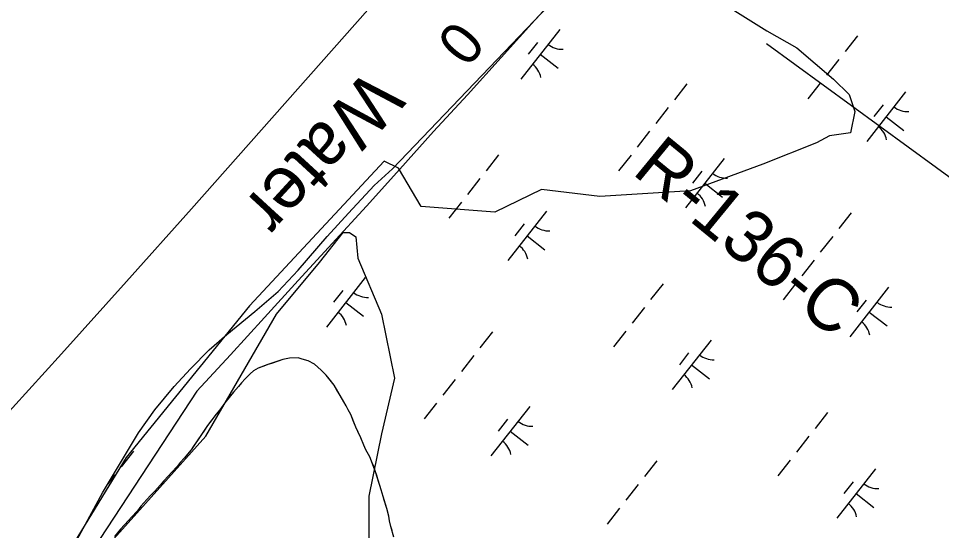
# Model space of a CAD drawing. Extents: x 3896831 to 3918110, y 171006 to 193349.
# Drawn here: x 3909953 to 3910688, y 181285 to 181692 of the extents above; entities that cross this region are included whole.
import ezdxf

# ---------------------------------------------------------------- set-up
doc = ezdxf.new("R2010")
doc.units = 0
for name, color, linetype in [('V-RIVR-EDGE', 7, 'Continuous'), ('V-RIVR-IDEN', 7, 'Continuous'), ('V-RIVR-RANG', 7, 'Continuous'), ('V-RIVR-RANG-IDEN', 7, 'Continuous'), ('V-RRAP-FSHR', 7, 'Continuous'), ('V-TOPO-MINR', 7, 'Continuous'), ('V-TOPO-SHOR', 7, 'Continuous'), ('V-UTIL-LINE', 7, 'Continuous'), ('V-WETL-SWMP', 7, 'Continuous')]:
    doc.layers.add(name, color=color, linetype=linetype)

msp = doc.modelspace()

# ---------------------------------------------------------------- linework, layer by layer
at = {"layer": 'V-RIVR-EDGE'}
for points in [[(3910497.31, 181715.22), (3910549.22, 181682.49), (3910572.92, 181668.95), (3910602.27, 181644.12), (3910614.68, 181631.7), (3910619.19, 181618.16), (3910615.81, 181601.23), (3910598.88, 181598.98), (3910588.72, 181593.33), (3910545.84, 181576.4), (3910488.28, 181554.96), (3910416.05, 181550.45), (3910369.78, 181556.09), (3910332.54, 181538.03), (3910273.85, 181542.55), (3910255.79, 181573.02), (3910244.51, 181578.66), (3910137.29, 181463.55), (3910039.11, 181342.79), (3909967.32, 181225.13)], [(3910029.29, 181278), (3910102.6, 181359.83), (3910158.87, 181457.01), (3910192.96, 181497.93), (3910211.72, 181521.8), (3910216.83, 181521.8), (3910221.95, 181518.39), (3910223.65, 181501.34), (3910242.41, 181457.01), (3910252.64, 181405.86), (3910242.41, 181361.54), (3910232.18, 181312.09), (3910232.18, 181264.36)]]:
    msp.add_lwpolyline(points, dxfattribs=at)
at = {"layer": 'V-RRAP-FSHR'}
for points in [[(3910095.26, 181395.62), (3910122.22, 181424.61), (3910149.18, 181454.16), (3910176.14, 181483.7), (3910203.1, 181513.25), (3910230.36, 181542.83), (3910256.93, 181572.43), (3910283.83, 181602.38), (3910310.73, 181631.64), (3910337.62, 181661.25), (3910364.52, 181690.86), (3910391.42, 181720.46), (3910418.31, 181750.68), (3910447.43, 181777.46), (3910475.51, 181805.95), (3910503.52, 181834.5), (3910531.52, 181863.59), (3910559.46, 181891.68), (3910587.36, 181920.35), (3910615.25, 181949.21), (3910643.15, 181977.69), (3910671.4, 182006.36), (3910698.93, 182035.26)], [(3910095.26, 181395.62), (3909257.26, 180118.06), (3908889.4, 179541.49), (3908614.71, 178888.41), (3907991.89, 177840.93), (3908307.01, 176956.59)]]:
    msp.add_lwpolyline(points, dxfattribs=at)
at = {"layer": 'V-TOPO-MINR'}
msp.add_lwpolyline([(3908993.78, 179917.96), (3909778.71, 181196.48), (3909782.38, 181202.03), (3909786.59, 181207.27), (3909882.73, 181311.02), (3909935.24, 181368.06), (3909987.51, 181425.34), (3910039.4, 181482.95), (3910091.03, 181540.8), (3910231.58, 181699.29), (3910240.41, 181709.39), (3910249.15, 181719.56), (3910257.75, 181729.84), (3910266.27, 181740.2), (3910415.71, 181924.58), (3910464.29, 181988.82), (3910509.83, 182055), (3910550.81, 182124.09), (3910588.76, 182195.13), (3910657.9, 182335.76), (3910918.8, 182961.55)], dxfattribs=at)
at = {"layer": 'V-TOPO-SHOR'}
msp.add_lwpolyline([(3910250.81, 181284.59), (3910249.91, 181287.77), (3910248.71, 181292.39), (3910248.1, 181296.16), (3910246.59, 181302.23), (3910244.51, 181308.88), (3910243.61, 181311.77), (3910242.12, 181316.98), (3910240.93, 181320.45), (3910240.03, 181323.63), (3910238.54, 181328.54), (3910237.64, 181331.43), (3910236.16, 181335.48), (3910234.97, 181338.37), (3910233.19, 181343.28), (3910229.95, 181348.76), (3910228.18, 181352.51), (3910225.81, 181358.29), (3910223.44, 181363.49), (3910221.96, 181366.95), (3910220.19, 181371.29), (3910217.82, 181377.06), (3910215.75, 181380.81), (3910214.28, 181383.99), (3910212.51, 181387.16), (3910209.57, 181392.07), (3910206.62, 181396.97), (3910204.56, 181400.43), (3910200.75, 181405.32), (3910198.41, 181408.2), (3910194.31, 181412.22), (3910189.05, 181417.1), (3910184.1, 181419.67), (3910179.16, 181421.08), (3910175.96, 181422.21), (3910169.01, 181421.86), (3910163.8, 181420.65), (3910160.04, 181419.46), (3910154.84, 181417.67), (3910151.95, 181416.78), (3910148.77, 181415.59), (3910144.15, 181413.81), (3910140.4, 181411.75), (3910137.81, 181409.41), (3910133.79, 181405.31), (3910130.92, 181402.1), (3910128.62, 181399.18), (3910124.6, 181394.8), (3910121.73, 181391.29), (3910117.72, 181386.33), (3910113.71, 181380.79), (3910110.84, 181377.28), (3910106.83, 181372.03), (3910103.96, 181368.23), (3910101.39, 181364.44), (3910099.1, 181360.94), (3910095.67, 181355.98), (3910092.8, 181351.9), (3910090.8, 181348.98), (3910087.93, 181345.48), (3910085.64, 181342.56), (3910082.19, 181338.76), (3910079.61, 181335.55), (3910075.3, 181330.87), (3910072.72, 181328.24), (3910068.7, 181323.86), (3910066.12, 181320.64), (3910061.81, 181315.97), (3910058.36, 181312.46), (3910055.49, 181309.25), (3910050.9, 181303.99), (3910048.03, 181300.19), (3910043.44, 181295.23), (3910040.85, 181292.59), (3910037.41, 181288.8), (3910034.54, 181285.58), (3910029.95, 181279.74)], dxfattribs=at)
at = {"layer": 'V-UTIL-LINE'}
msp.add_lwpolyline([(3910857.65, 181350.57), (3910751.91, 181523.98), (3910548.89, 181672.02)], dxfattribs=at)
at = {"layer": 'V-WETL-SWMP'}
for p, q in [((3910251, 181572.5), (3910461.92, 181793.26)), ((3910384.21, 181683.46), (3910353.37, 181644.11)), ((3910621.26, 181678.63), (3910611.39, 181666.04)), ((3910366.42, 181673.27), (3910359.02, 181663.82)), ((3910368.79, 181663.79), (3910382.96, 181652.68)), ((3910606.45, 181659.74), (3910596.59, 181647.15)), ((3910591.65, 181640.85), (3910581.78, 181628.26)), ((3910485.41, 181640.26), (3910475.54, 181627.67)), ((3910659.47, 181633.81), (3910628.62, 181594.46)), ((3910470.61, 181621.37), (3910460.74, 181608.78)), ((3910641.67, 181623.62), (3910634.27, 181614.17)), ((3910644.04, 181614.14), (3910658.21, 181603.03)), ((3910455.8, 181602.48), (3910445.93, 181589.89)), ((3910335.54, 181583.72), (3910325.67, 181571.13)), ((3910441, 181583.59), (3910431.13, 181571)), ((3910515.13, 181580.85), (3910484.29, 181541.5)), ((3910236.55, 181559.22), (3910251, 181572.5)), ((3910497.34, 181570.66), (3910489.94, 181561.21)), ((3910320.73, 181564.83), (3910310.86, 181552.24)), ((3910499.71, 181561.18), (3910513.88, 181550.07)), ((3910216.13, 181537.36), (3910236.55, 181559.22)), ((3910305.93, 181545.94), (3910296.06, 181533.35)), ((3910373.74, 181538.91), (3910342.9, 181499.55)), ((3910616.33, 181537.65), (3910606.46, 181525.06)), ((3910199.23, 181518.74), (3910216.13, 181537.36)), ((3910355.95, 181528.71), (3910348.55, 181519.27)), ((3910176.02, 181491.88), (3910199.23, 181518.74)), ((3910358.32, 181519.23), (3910372.49, 181508.13)), ((3910601.53, 181518.76), (3910591.66, 181506.17)), ((3910586.72, 181499.87), (3910576.85, 181487.28)), ((3910160.17, 181475.04), (3910176.02, 181491.88)), ((3910229.41, 181485.95), (3910198.56, 181446.59)), ((3910466.45, 181481.11), (3910456.58, 181468.52)), ((3910571.92, 181480.98), (3910562.05, 181468.39)), ((3910141.48, 181458.88), (3910160.17, 181475.04)), ((3910211.61, 181475.75), (3910204.21, 181466.31)), ((3910646.05, 181478.25), (3910615.21, 181438.89)), ((3910213.99, 181466.27), (3910228.15, 181455.17)), ((3910628.26, 181468.05), (3910620.86, 181458.61)), ((3910119.25, 181440.56), (3910141.48, 181458.88)), ((3910451.65, 181462.22), (3910441.78, 181449.63)), ((3910630.63, 181458.57), (3910644.8, 181447.47)), ((3910330.61, 181442.74), (3910320.74, 181430.15)), ((3910436.84, 181443.33), (3910426.97, 181430.74)), ((3910105.15, 181428.36), (3910119.25, 181440.56)), ((3910504.66, 181436.3), (3910473.82, 181396.94)), ((3910090.35, 181413.3), (3910105.15, 181428.36)), ((3910163.8, 181420.65), (3910151.95, 181416.78)), ((3910169.01, 181421.86), (3910163.8, 181420.65)), ((3910175.96, 181422.21), (3910169.01, 181421.86)), ((3910179.16, 181421.08), (3910175.96, 181422.21)), ((3910184.1, 181419.67), (3910179.16, 181421.08)), ((3910315.8, 181423.85), (3910305.93, 181411.26)), ((3910486.87, 181426.1), (3910479.46, 181416.66)), ((3910077.33, 181399.33), (3910090.35, 181413.3)), ((3910144.15, 181413.81), (3910140.4, 181411.75)), ((3910151.95, 181416.78), (3910144.15, 181413.81)), ((3910189.05, 181417.1), (3910184.1, 181419.67)), ((3910194.31, 181412.22), (3910189.05, 181417.1)), ((3910489.24, 181416.62), (3910503.41, 181405.52)), ((3910137.81, 181409.41), (3910133.79, 181405.31)), ((3910140.4, 181411.75), (3910137.81, 181409.41)), ((3910198.41, 181408.2), (3910194.31, 181412.22)), ((3910204.56, 181400.43), (3910198.41, 181408.2)), ((3910061.86, 181380.71), (3910077.33, 181399.33)), ((3910128.62, 181399.18), (3910124.6, 181394.8)), ((3910130.92, 181402.1), (3910128.62, 181399.18)), ((3910133.79, 181405.31), (3910130.92, 181402.1)), ((3910212.51, 181387.16), (3910204.56, 181400.43)), ((3910301, 181404.96), (3910291.13, 181392.37)), ((3910124.6, 181394.8), (3910117.72, 181386.33)), ((3910117.72, 181386.33), (3910113.71, 181380.78)), ((3910214.28, 181383.99), (3910212.51, 181387.16)), ((3910215.75, 181380.81), (3910214.28, 181383.99)), ((3910286.19, 181386.07), (3910276.32, 181373.48)), ((3910360.33, 181383.34), (3910329.48, 181343.98)), ((3910048.87, 181362.47), (3910061.86, 181380.71)), ((3910110.84, 181377.28), (3910103.96, 181368.23)), ((3910113.71, 181380.78), (3910110.84, 181377.28)), ((3910217.82, 181377.06), (3910215.75, 181380.81)), ((3910221.96, 181366.95), (3910217.82, 181377.06)), ((3910597.37, 181378.5), (3910587.5, 181365.91)), ((3910342.53, 181373.14), (3910335.13, 181363.7)), ((3910020.15, 181314.6), (3910048.87, 181362.47)), ((3910103.96, 181368.23), (3910099.1, 181360.94)), ((3910225.81, 181358.29), (3910221.96, 181366.95)), ((3910344.9, 181363.66), (3910359.07, 181352.56)), ((3910099.1, 181360.94), (3910090.8, 181348.98)), ((3910228.18, 181352.51), (3910225.81, 181358.29)), ((3910582.57, 181359.61), (3910572.7, 181347.02)), ((3910044.88, 181347.83), (3910035.01, 181335.24)), ((3910090.8, 181348.98), (3910085.64, 181342.56)), ((3910229.95, 181348.76), (3910228.18, 181352.51)), ((3910233.19, 181343.28), (3910229.95, 181348.76)), ((3910085.64, 181342.56), (3910082.19, 181338.76)), ((3910237.64, 181331.43), (3910233.19, 181343.28)), ((3910461.53, 181340.13), (3910451.66, 181327.54)), ((3910567.76, 181340.72), (3910557.89, 181328.13)), ((3910079.61, 181335.55), (3910075.3, 181330.87)), ((3910082.19, 181338.76), (3910079.61, 181335.55)), ((3910635.58, 181333.69), (3910604.74, 181294.34)), ((3910030.08, 181328.94), (3910024.44, 181321.75)), ((3910072.72, 181328.24), (3910068.7, 181323.86)), ((3910075.3, 181330.87), (3910072.72, 181328.24)), ((3910240.93, 181320.45), (3910237.64, 181331.43)), ((3910066.12, 181320.65), (3910061.81, 181315.97)), ((3910068.7, 181323.86), (3910066.12, 181320.65)), ((3910242.12, 181316.98), (3910240.93, 181320.45)), ((3910446.72, 181321.24), (3910436.85, 181308.65)), ((3910617.79, 181323.49), (3910610.38, 181314.05)), ((3909977.84, 181236.4), (3910020.15, 181314.6)), ((3910058.36, 181312.46), (3910055.49, 181309.25)), ((3910061.81, 181315.97), (3910058.36, 181312.46)), ((3910243.61, 181311.77), (3910242.12, 181316.98)), ((3910246.6, 181302.23), (3910243.61, 181311.77)), ((3910620.16, 181314.01), (3910634.32, 181302.91)), ((3910050.9, 181303.99), (3910048.03, 181300.19)), ((3910055.49, 181309.25), (3910050.9, 181303.99)), ((3910043.44, 181295.23), (3910040.85, 181292.59)), ((3910048.03, 181300.19), (3910043.44, 181295.23)), ((3910248.1, 181296.16), (3910246.6, 181302.23)), ((3910248.71, 181292.39), (3910248.1, 181296.16)), ((3910431.92, 181302.35), (3910422.05, 181289.76)), ((3910040.85, 181292.59), (3910034.54, 181285.58)), ((3910249.91, 181287.77), (3910248.71, 181292.39)), ((3910034.54, 181285.58), (3910029.95, 181279.74)), ((3910252.31, 181279.38), (3910249.91, 181287.77))]:
    msp.add_line(p, q, dxfattribs=at)
for centre, start, end in [((3910386.02, 181685.38), 231.14028, 272.68394), ((3910351.94, 181641.9), 11.14028, 52.68394), ((3910661.27, 181635.73), 231.14028, 272.68394), ((3910627.19, 181592.25), 11.14028, 52.68394), ((3910516.94, 181582.77), 231.14028, 272.68394), ((3910482.86, 181539.29), 11.14028, 52.68394), ((3910375.55, 181540.82), 231.14028, 272.68394), ((3910341.47, 181497.34), 11.14028, 52.68394), ((3910231.21, 181487.86), 231.14028, 272.68394), ((3910647.85, 181480.16), 231.14028, 272.68394), ((3910197.13, 181444.38), 11.14028, 52.68394), ((3910613.78, 181436.68), 11.14028, 52.68394), ((3910506.46, 181438.21), 231.14028, 272.68394), ((3910472.39, 181394.73), 11.14028, 52.68394), ((3910362.13, 181385.25), 231.14028, 272.68394), ((3910328.05, 181341.77), 11.14028, 52.68394), ((3910637.38, 181335.61), 231.14028, 272.68394), ((3910603.31, 181292.13), 11.14028, 52.68394)]:
    msp.add_arc(centre, 17.62, start, end, dxfattribs=at)

# ---------------------------------------------------------------- texts
at = {"layer": 'V-RIVR-IDEN'}
msp.add_text('Water', height=42, rotation=227.398, dxfattribs=at).set_placement((3910231.8, 181653.48))
at = {"layer": 'V-RIVR-RANG'}
msp.add_text('0', height=33.5, rotation=230.51833, dxfattribs=at).set_placement((3910300.59, 181692.78))
at = {"layer": 'V-RIVR-RANG-IDEN'}
msp.add_text('R-136-C', height=41.5, rotation=320.66113, dxfattribs=at).set_placement((3910440.85, 181569.27))

doc.saveas('drawing.dxf')
